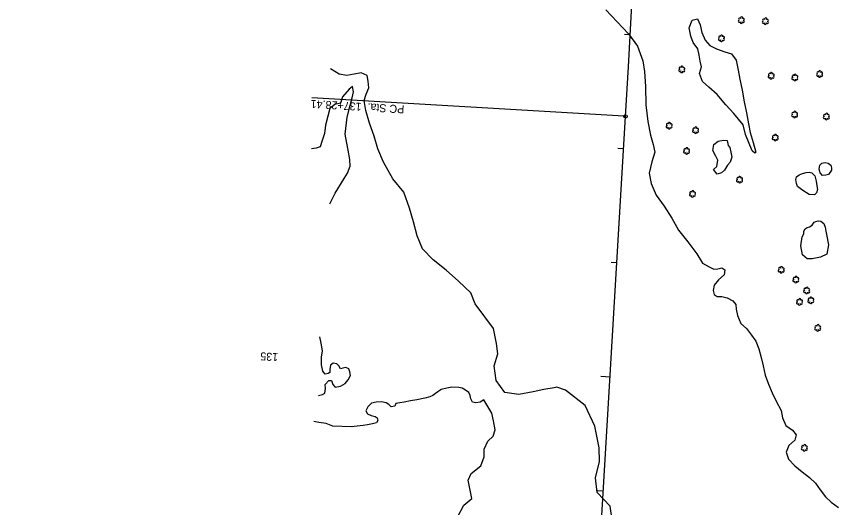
# Model space of a CAD drawing. Extents: x 3040896 to 3051146, y 687568 to 732976.
# Drawn here: x 3047629 to 3048342, y 701544 to 701973 of the extents above; entities that cross this region are included whole.
import ezdxf

# ---------------------------------------------------------------- set-up
doc = ezdxf.new("R2010")
doc.units = 0
for name, color, linetype in [('Default', 7, 'Continuous'), ('Exist Horizontal Alignment', 7, 'Continuous'), ('Exist Hydro Stream or Body of Water', 7, 'Continuous'), ('Exist Right of Way Line', 7, 'Continuous'), ('Exist Vegetation Hedge Row', 7, 'Continuous'), ('Exist Vegetation Shrub CELL', 7, 'Continuous'), ('Prop Horizontal Alignment', 7, 'Continuous'), ('Prop Horizontal Alignment Station Label', 7, 'Continuous'), ('Prop Horizontal Alignment Tick Label', 7, 'Continuous'), ('Prop Horizontal Alignment Tick Large', 7, 'Continuous'), ('Prop Horizontal Alignment Tick Small', 7, 'Continuous')]:
    doc.layers.add(name, color=color, linetype=linetype)

msp = doc.modelspace()

# ---------------------------------------------------------------- linework, layer by layer
at = {"layer": 'Default'}
msp.add_line((3047629.08, 692967.36), (3048162.11, 701885.71), dxfattribs=at)
msp.add_arc((3036183.49, 702601.64), 12000, 356.579619, 9.850505, dxfattribs=at)
at = {"layer": 'Exist Horizontal Alignment'}
msp.add_arc((3054012.09, 703857.21), 5780.56, 189.850505, 201.384431, dxfattribs=at)
at = {"layer": 'Exist Hydro Stream or Body of Water'}
for points in [[(3047903.5, 701809.29), (3047907.92, 701818.66), (3047916, 701831.33), (3047918.91, 701836.23), (3047921.19, 701842.23), (3047920.94, 701848.16), (3047919.39, 701856.12), (3047918.17, 701862.24), (3047916.63, 701870.17), (3047918.65, 701885.08), (3047921.12, 701895.31), (3047922.92, 701902.04), (3047924.09, 701907.32), (3047923.31, 701911.95), (3047920.36, 701909.68), (3047914.49, 701902.82), (3047912.64, 701897.39), (3047907.64, 701896.26), (3047903.23, 701892.78), (3047901.58, 701886.06), (3047899.55, 701877.98), (3047898.75, 701870.83), (3047896.68, 701864.62), (3047894.77, 701859.18), (3047891.3, 701858.01), (3047887.45, 701857.27)], [(3047893.56, 701641.73), (3047896.94, 701642.38), (3047898.99, 701643.62), (3047899.62, 701647.76), (3047899.28, 701651.16), (3047902.45, 701654.82), (3047904.84, 701654.84), (3047906.12, 701651.38), (3047908.13, 701648.88), (3047912.74, 701649.71), (3047916.65, 701652.01), (3047919.36, 701655.45), (3047921.33, 701659.14), (3047920.97, 701662.39), (3047919.98, 701665.05), (3047917.38, 701666.14), (3047914.71, 701665.54), (3047912.76, 701665.06), (3047911.3, 701667.53), (3047909.55, 701669.31), (3047906.13, 701669.82), (3047903.83, 701668.14), (3047903.35, 701664.27), (3047903.26, 701661.9), (3047901.93, 701660.91), (3047899.26, 701660.4), (3047897.2, 701663.01), (3047896.14, 701668.51), (3047896.19, 701675.11), (3047897.01, 701680.77), (3047895.85, 701687.37), (3047894.72, 701692.9)], [(3048009.97, 701648.83), (3048005.7, 701648), (3048000.61, 701646.89), (3047995.72, 701643.43), (3047993.52, 701641.69), (3047990.91, 701640.41), (3047986.52, 701639.33), (3047979.41, 701637.95), (3047974.02, 701636.91), (3047968.52, 701635.85), (3047964.56, 701635.1), (3047961.09, 701634.55), (3047960.3, 701632.38), (3047957.05, 701631.73), (3047954.88, 701633.71), (3047952.58, 701635.33), (3047948.44, 701636.09), (3047943.76, 701635.89), (3047939.69, 701635.07), (3047936.52, 701631.75), (3047934.87, 701628.11), (3047936.23, 701625.47), (3047939.48, 701624.09), (3047942.89, 701623.21), (3047944.87, 701622.05), (3047945.34, 701619.68), (3047944.1, 701617.73), (3047940.58, 701616.94), (3047936.36, 701616.12), (3047932.47, 701615.37), (3047921.88, 701614.25), (3047906.07, 701614.88), (3047900.19, 701617.09), (3047893.75, 701618.13), (3047889.32, 701619.04)], [(3048037.94, 701637.99), (3048035, 701635.88), (3048031.08, 701635.12), (3048028.03, 701635.85), (3048026.81, 701638.78), (3048026.17, 701641.68), (3048024.82, 701644.38), (3048022.17, 701646.4), (3048019.01, 701647.93), (3048016.31, 701648.66), (3048009.97, 701648.83)], [(3048014.92, 701535.37), (3048020.58, 701545.85), (3048027.53, 701551.67), (3048025.89, 701560.19), (3048024.43, 701567.71), (3048027.13, 701573.52), (3048035.51, 701580.11), (3048038.33, 701588.13), (3048038.29, 701594.83), (3048041.68, 701601.82), (3048046.19, 701606.18), (3048047.99, 701611.55), (3048046.47, 701619.38), (3048045.18, 701626.06), (3048037.94, 701637.99)]]:
    msp.add_lwpolyline(points, dxfattribs=at)
at = {"layer": 'Exist Right of Way Line'}
msp.add_arc((3054012.09, 703857.21), 5830.56, 189.850505, 201.384431, dxfattribs=at)
at = {"layer": 'Exist Vegetation Hedge Row'}
for points in [[(3048144.72, 701978.88), (3048164.73, 701957.81), (3048172.49, 701947.02), (3048177.05, 701934.26), (3048178.76, 701924.9), (3048179.53, 701911.96), (3048179.71, 701895.76), (3048181.53, 701881.29), (3048183.75, 701869.32), (3048186.07, 701861.23), (3048187.63, 701854.35), (3048185.05, 701846.04), (3048182.86, 701836.14), (3048184.38, 701827.13), (3048188.81, 701816.83), (3048195.86, 701807.25), (3048202.67, 701796.75), (3048208.3, 701786.37), (3048216.58, 701775.91), (3048224.43, 701765.59), (3048229.44, 701757.3)], [(3048266.97, 701869.83), (3048264.98, 701878.28), (3048256.83, 701888.14), (3048249.9, 701895.83), (3048242.21, 701904.79), (3048234.91, 701911.21), (3048229.27, 701916.39), (3048226.82, 701923.32), (3048228.36, 701929.2), (3048227.42, 701934.15), (3048226.41, 701939.36), (3048225.29, 701944.93), (3048221.09, 701950.45), (3048219.12, 701955.86), (3048217.71, 701963.21), (3048220.35, 701969.96), (3048224.97, 701970.94), (3048227.46, 701965.9), (3048228.77, 701959.16), (3048231.76, 701952.48), (3048235.77, 701947.84), (3048241.66, 701944.77), (3048248.96, 701942.13), (3048254.73, 701940.43), (3048258.88, 701934.85), (3048260.55, 701926.22), (3048262.11, 701918.2), (3048263.95, 701908.72), (3048265.91, 701898.61), (3048267.81, 701888.79), (3048269.64, 701879.35), (3048271.13, 701871.68), (3048273.79, 701862.77), (3048276.14, 701854.46), (3048275.11, 701853.56), (3048272.81, 701855.63), (3048266.97, 701869.83)], [(3048030.44, 701721.91), (3048026.58, 701731.4), (3048016.02, 701741.56), (3048005.18, 701751.26), (3047993.8, 701760.26), (3047984.37, 701769.87), (3047979.64, 701781.41), (3047976.5, 701793.39), (3047973.19, 701805.41), (3047968.14, 701819.51), (3047958.33, 701831.08), (3047950.39, 701845.57), (3047945.45, 701857.46), (3047942.01, 701868.53), (3047937.96, 701879.93), (3047934.97, 701891.03), (3047933.29, 701899.7), (3047935.13, 701905.07), (3047937.36, 701910.68), (3047936.99, 701916.66), (3047936.08, 701921.39), (3047930.65, 701923.88), (3047924.69, 701922.76), (3047918.3, 701921.52), (3047911.56, 701922.55), (3047904.05, 701927.19)], [(3048250.98, 701864.55), (3048251.79, 701860.33), (3048253.3, 701858.45), (3048254.06, 701854.55), (3048254.92, 701850.14), (3048253.6, 701845.85), (3048251.29, 701842.99), (3048248.67, 701838.8), (3048246.01, 701836.28), (3048242.34, 701835.36), (3048238.9, 701839.38), (3048241.88, 701841.92), (3048242.93, 701847.52), (3048240.95, 701851.09), (3048238.44, 701856), (3048239.19, 701861.11), (3048243.1, 701864.02), (3048247.65, 701864.9), (3048250.98, 701864.55)], [(3048339.68, 701834.86), (3048337.28, 701834.39), (3048334.37, 701833.99), (3048332.22, 701836.36), (3048331.36, 701839.49), (3048332, 701843.08), (3048333.66, 701844.91), (3048336.64, 701845.49), (3048339.29, 701844.73), (3048341.65, 701843.21), (3048342.29, 701840.63), (3048342.2, 701838.57), (3048339.68, 701834.86)], [(3048327.24, 701817.18), (3048322.79, 701817.54), (3048317.2, 701820.84), (3048312.46, 701824.33), (3048311.61, 701827.07), (3048310.91, 701830.67), (3048311.51, 701832.77), (3048313.93, 701834.5), (3048316.91, 701835.75), (3048319.95, 701836.61), (3048322.57, 701837.06), (3048325.1, 701836.34), (3048327.54, 701833.66), (3048328.7, 701829.22), (3048329.5, 701825.09), (3048330.11, 701821.86), (3048329.01, 701818.81), (3048327.24, 701817.18)], [(3048316.54, 701780.37), (3048317.97, 701782.93), (3048318.01, 701785.38), (3048319.32, 701787.49), (3048321, 701788.57), (3048322.93, 701789.21), (3048325.34, 701790.57), (3048327.19, 701793.17), (3048328.6, 701793.93), (3048330.44, 701794.29), (3048332.82, 701793.97), (3048335.65, 701792.08), (3048336.73, 701788.9), (3048337.38, 701785.51), (3048337.98, 701782.4)], [(3048337.98, 701782.4), (3048339.72, 701773.45), (3048338.23, 701765.26), (3048332.71, 701762.68), (3048325.33, 701761.25), (3048321.08, 701761.04), (3048316.9, 701764.66), (3048315.38, 701772.51), (3048316.54, 701780.37)], [(3048229.44, 701757.3), (3048235.23, 701754.04), (3048239.38, 701752.05), (3048242.79, 701752.52), (3048246.25, 701753.18), (3048248.9, 701751.45), (3048248.31, 701747.22), (3048243.23, 701742.84), (3048239.51, 701738.05), (3048238.75, 701733.46), (3048239.45, 701729.89), (3048242.18, 701728.17), (3048246.43, 701728.12), (3048250.99, 701726.96), (3048255.95, 701724.45), (3048258.5, 701721.26), (3048258.92, 701717.14), (3048259.95, 701711.51), (3048262.88, 701704.49), (3048267.91, 701700.13), (3048272.32, 701694.52), (3048276, 701689.02), (3048278.69, 701682.33), (3048280.79, 701674.9), (3048282.3, 701667.59), (3048284.1, 701659.51), (3048287.02, 701651.67), (3048290.22, 701644.1), (3048293.93, 701636.83), (3048298.09, 701628.52), (3048299.42, 701622.06), (3048302.14, 701615.33), (3048308.07, 701611.23), (3048311.38, 701607.26), (3048310.09, 701602.67), (3048305, 701597.97), (3048302.66, 701592.21), (3048304.73, 701585.97), (3048310.1, 701580.05), (3048316.44, 701574.92), (3048323.06, 701570.06), (3048328.36, 701565.06), (3048332.41, 701559.04), (3048336.99, 701553.15), (3048341.85, 701548.23), (3048348.3, 701543.74)], [(3048101.84, 701648.91), (3048099.48, 701648.45), (3048090.69, 701646.76), (3048081.14, 701644.8), (3048068.73, 701642.4), (3048056.54, 701644.19), (3048048.83, 701654.76), (3048047.05, 701667.62), (3048050.24, 701677.95), (3048049.29, 701687.1), (3048046.67, 701700.34), (3048030.44, 701721.91)], [(3048150.28, 701532.97), (3048148.74, 701544.89), (3048137.22, 701556.8), (3048135.78, 701569.61), (3048139.36, 701583.84), (3048138.86, 701596.02), (3048135.24, 701614.74), (3048126.85, 701633.03), (3048109.42, 701646.41), (3048101.84, 701648.91)]]:
    msp.add_lwpolyline(points, dxfattribs=at)
at = {"layer": 'Exist Vegetation Shrub CELL'}
for p, q in [((3048263.36, 701969.67), (3048263.36, 701969.67)), ((3048284.4, 701968.82), (3048284.4, 701968.82)), ((3048245.98, 701953.83), (3048245.98, 701953.83)), ((3048211.32, 701926.68), (3048211.32, 701926.68)), ((3048331.89, 701922.61), (3048331.89, 701922.61)), ((3048289.49, 701921.14), (3048289.49, 701921.14)), ((3048310.22, 701919.61), (3048310.22, 701919.61)), ((3048310.01, 701887.14), (3048310.01, 701887.14)), ((3048337.78, 701885.47), (3048337.78, 701885.47)), ((3048200.23, 701877.45), (3048200.23, 701877.45)), ((3048223.34, 701873.44), (3048223.34, 701873.44)), ((3048293.05, 701867.02), (3048293.05, 701867.02)), ((3048215.48, 701855.33), (3048215.48, 701855.33)), ((3048261.87, 701830.21), (3048261.87, 701830.21)), ((3048220.64, 701817.74), (3048220.64, 701817.74)), ((3048298.32, 701751.45), (3048298.32, 701751.45)), ((3048311.08, 701742.83), (3048311.08, 701742.83)), ((3048320.61, 701733.33), (3048320.61, 701733.33)), ((3048314.27, 701723.35), (3048314.27, 701723.35)), ((3048324.2, 701724.69), (3048324.2, 701724.69)), ((3048330.21, 701700.6), (3048330.21, 701700.6)), ((3048318.56, 701595.72), (3048318.56, 701595.72))]:
    msp.add_line(p, q, dxfattribs=at)
for centre, radius, start, end in [((3048261.87, 701970.8), 0.968, 35.89076, 245.42165), ((3048263.59, 701971.71), 0.99, 334.83907, 200.47174), ((3048284.63, 701970.86), 0.99, 334.83907, 200.47174), ((3048261.56, 701968.97), 0.955, 95.10992, 327.95341), ((3048263.23, 701967.99), 0.984, 151.27966, 21.38702), ((3048264.99, 701968.74), 0.937, 204.99133, 73.46012), ((3048265.03, 701970.54), 0.929, 284.45672, 126.08612), ((3048282.6, 701968.12), 0.955, 95.10992, 327.95341), ((3048282.92, 701969.95), 0.968, 35.89076, 245.42165), ((3048284.27, 701967.14), 0.984, 151.27966, 21.38702), ((3048286.04, 701967.89), 0.937, 204.99133, 73.46012), ((3048286.07, 701969.69), 0.929, 284.45672, 126.08612), ((3048244.18, 701953.12), 0.955, 95.10992, 327.95341), ((3048244.49, 701954.95), 0.968, 35.89076, 245.42165), ((3048245.85, 701952.14), 0.984, 151.27966, 21.38702), ((3048246.21, 701955.87), 0.99, 334.83907, 200.47174), ((3048247.61, 701952.9), 0.937, 204.99133, 73.46012), ((3048247.65, 701954.69), 0.929, 284.45672, 126.08612), ((3048211.55, 701928.72), 0.99, 334.83907, 200.47174), ((3048209.52, 701925.97), 0.955, 95.10992, 327.95341), ((3048209.84, 701927.8), 0.968, 35.89076, 245.42165), ((3048211.19, 701924.99), 0.984, 151.27966, 21.38702), ((3048212.96, 701925.75), 0.937, 204.99133, 73.46012), ((3048212.99, 701927.55), 0.929, 284.45672, 126.08612), ((3048288.01, 701922.26), 0.968, 35.89076, 245.42165), ((3048289.72, 701923.18), 0.99, 334.83907, 200.47174), ((3048291.17, 701922.01), 0.929, 284.45672, 126.08612), ((3048308.74, 701920.74), 0.968, 35.89076, 245.42165), ((3048310.45, 701921.65), 0.99, 334.83907, 200.47174), ((3048330.09, 701921.9), 0.955, 95.10992, 327.95341), ((3048330.41, 701923.73), 0.968, 35.89076, 245.42165), ((3048332.12, 701924.65), 0.99, 334.83907, 200.47174), ((3048333.53, 701921.68), 0.937, 204.99133, 73.46012), ((3048333.56, 701923.48), 0.929, 284.45672, 126.08612), ((3048287.69, 701920.43), 0.955, 95.10992, 327.95341), ((3048289.37, 701919.45), 0.984, 151.27966, 21.38702), ((3048291.13, 701920.21), 0.937, 204.99133, 73.46012), ((3048308.42, 701918.91), 0.955, 95.10992, 327.95341), ((3048310.09, 701917.93), 0.984, 151.27966, 21.38702), ((3048311.86, 701918.68), 0.937, 204.99133, 73.46012), ((3048311.89, 701920.48), 0.929, 284.45672, 126.08612), ((3048331.76, 701920.92), 0.984, 151.27966, 21.38702), ((3048308.21, 701886.43), 0.955, 95.10992, 327.95341), ((3048308.53, 701888.26), 0.968, 35.89076, 245.42165), ((3048310.24, 701889.18), 0.99, 334.83907, 200.47174), ((3048311.65, 701886.21), 0.937, 204.99133, 73.46012), ((3048311.69, 701888.01), 0.929, 284.45672, 126.08612), ((3048336.3, 701886.59), 0.968, 35.89076, 245.42165), ((3048338.01, 701887.51), 0.99, 334.83907, 200.47174), ((3048339.45, 701886.33), 0.929, 284.45672, 126.08612), ((3048198.75, 701878.58), 0.968, 35.89076, 245.42165), ((3048200.46, 701879.49), 0.99, 334.83907, 200.47174), ((3048201.9, 701878.32), 0.929, 284.45672, 126.08612), ((3048309.89, 701885.45), 0.984, 151.27966, 21.38702), ((3048335.98, 701884.76), 0.955, 95.10992, 327.95341), ((3048337.65, 701883.78), 0.984, 151.27966, 21.38702), ((3048339.42, 701884.54), 0.937, 204.99133, 73.46012), ((3048198.43, 701876.74), 0.955, 95.10992, 327.95341), ((3048200.1, 701875.76), 0.984, 151.27966, 21.38702), ((3048201.87, 701876.52), 0.937, 204.99133, 73.46012), ((3048221.54, 701872.74), 0.955, 95.10992, 327.95341), ((3048221.86, 701874.57), 0.968, 35.89076, 245.42165), ((3048223.21, 701871.76), 0.984, 151.27966, 21.38702), ((3048223.57, 701875.48), 0.99, 334.83907, 200.47174), ((3048224.98, 701872.51), 0.937, 204.99133, 73.46012), ((3048225.01, 701874.31), 0.929, 284.45672, 126.08612), ((3048291.25, 701866.31), 0.955, 95.10992, 327.95341), ((3048291.57, 701868.15), 0.968, 35.89076, 245.42165), ((3048292.93, 701865.33), 0.984, 151.27966, 21.38702), ((3048293.28, 701869.06), 0.99, 334.83907, 200.47174), ((3048294.69, 701866.09), 0.937, 204.99133, 73.46012), ((3048294.73, 701867.89), 0.929, 284.45672, 126.08612), ((3048215.71, 701857.37), 0.99, 334.83907, 200.47174), ((3048213.68, 701854.63), 0.955, 95.10992, 327.95341), ((3048214, 701856.46), 0.968, 35.89076, 245.42165), ((3048215.35, 701853.65), 0.984, 151.27966, 21.38702), ((3048217.12, 701854.4), 0.937, 204.99133, 73.46012), ((3048217.15, 701856.2), 0.929, 284.45672, 126.08612), ((3048260.07, 701829.51), 0.955, 95.10992, 327.95341), ((3048260.38, 701831.34), 0.968, 35.89076, 245.42165), ((3048261.74, 701828.53), 0.984, 151.27966, 21.38702), ((3048262.09, 701832.25), 0.99, 334.83907, 200.47174), ((3048263.5, 701829.28), 0.937, 204.99133, 73.46012), ((3048263.54, 701831.08), 0.929, 284.45672, 126.08612), ((3048218.84, 701817.04), 0.955, 95.10992, 327.95341), ((3048219.16, 701818.87), 0.968, 35.89076, 245.42165), ((3048220.51, 701816.06), 0.984, 151.27966, 21.38702), ((3048220.87, 701819.78), 0.99, 334.83907, 200.47174), ((3048222.28, 701816.81), 0.937, 204.99133, 73.46012), ((3048222.31, 701818.61), 0.929, 284.45672, 126.08612), ((3048296.52, 701750.75), 0.955, 95.10992, 327.95341), ((3048296.84, 701752.58), 0.968, 35.89076, 245.42165), ((3048298.55, 701753.49), 0.99, 334.83907, 200.47174), ((3048299.96, 701750.52), 0.937, 204.99133, 73.46012), ((3048299.99, 701752.32), 0.929, 284.45672, 126.08612), ((3048298.19, 701749.77), 0.984, 151.27966, 21.38702), ((3048309.6, 701743.95), 0.968, 35.89076, 245.42165), ((3048311.31, 701744.87), 0.99, 334.83907, 200.47174), ((3048312.75, 701743.69), 0.929, 284.45672, 126.08612), ((3048309.28, 701742.12), 0.955, 95.10992, 327.95341), ((3048310.95, 701741.14), 0.984, 151.27966, 21.38702), ((3048312.72, 701741.9), 0.937, 204.99133, 73.46012), ((3048320.84, 701735.37), 0.99, 334.83907, 200.47174), ((3048318.81, 701732.63), 0.955, 95.10992, 327.95341), ((3048319.13, 701734.46), 0.968, 35.89076, 245.42165), ((3048320.48, 701731.65), 0.984, 151.27966, 21.38702), ((3048322.25, 701732.4), 0.937, 204.99133, 73.46012), ((3048322.28, 701734.2), 0.929, 284.45672, 126.08612), ((3048312.47, 701722.64), 0.955, 95.10992, 327.95341), ((3048312.79, 701724.47), 0.968, 35.89076, 245.42165), ((3048314.14, 701721.66), 0.984, 151.27966, 21.38702), ((3048314.5, 701725.39), 0.99, 334.83907, 200.47174), ((3048315.91, 701722.42), 0.937, 204.99133, 73.46012), ((3048315.94, 701724.22), 0.929, 284.45672, 126.08612), ((3048322.4, 701723.99), 0.955, 95.10992, 327.95341), ((3048322.72, 701725.82), 0.968, 35.89076, 245.42165), ((3048324.07, 701723.01), 0.984, 151.27966, 21.38702), ((3048324.43, 701726.73), 0.99, 334.83907, 200.47174), ((3048325.84, 701723.76), 0.937, 204.99133, 73.46012), ((3048325.88, 701725.56), 0.929, 284.45672, 126.08612), ((3048328.41, 701699.9), 0.955, 95.10992, 327.95341), ((3048328.73, 701701.73), 0.968, 35.89076, 245.42165), ((3048330.44, 701702.64), 0.99, 334.83907, 200.47174), ((3048331.85, 701699.67), 0.937, 204.99133, 73.46012), ((3048331.88, 701701.47), 0.929, 284.45672, 126.08612), ((3048330.08, 701698.92), 0.984, 151.27966, 21.38702), ((3048316.76, 701595.02), 0.955, 95.10992, 327.95341), ((3048317.08, 701596.85), 0.968, 35.89076, 245.42165), ((3048318.43, 701594.04), 0.984, 151.27966, 21.38702), ((3048318.79, 701597.76), 0.99, 334.83907, 200.47174), ((3048320.2, 701594.79), 0.937, 204.99133, 73.46012), ((3048320.23, 701596.59), 0.929, 284.45672, 126.08612)]:
    msp.add_arc(centre, radius, start, end, dxfattribs=at)
at = {"layer": 'Prop Horizontal Alignment'}
msp.add_line((3047629.08, 692967.36), (3048162.11, 701885.71), dxfattribs=at)
msp.add_arc((3036183.49, 702601.64), 12000, 356.579619, 9.850505, dxfattribs=at)
at = {"layer": 'Prop Horizontal Alignment Station Label'}
msp.add_line((3048160.61, 701885.8), (3047887.6, 701902.11), dxfattribs=at)
msp.add_circle((3048162.11, 701885.71), 1.5, dxfattribs=at)
at = {"layer": 'Prop Horizontal Alignment Tick Large'}
msp.add_line((3048148.48, 701657.71), (3048140.5, 701658.18), dxfattribs=at)
at = {"layer": 'Prop Horizontal Alignment Tick Small'}
for p, q in [((3048166.17, 701957.18), (3048161.18, 701957.45)), ((3048160.42, 701857.35), (3048155.42, 701857.65)), ((3048154.45, 701757.53), (3048149.46, 701757.83)), ((3048142.52, 701557.89), (3048137.53, 701558.18))]:
    msp.add_line(p, q, dxfattribs=at)

# ---------------------------------------------------------------- texts
at = {"layer": 'Prop Horizontal Alignment Station Label'}
msp.add_text('PC Sta.  137+28.41', height=7, rotation=176.57962, dxfattribs=at).set_placement((3047968.68, 701895.26))
at = {"layer": 'Prop Horizontal Alignment Tick Label'}
msp.add_text('135', height=7, rotation=176.57962, dxfattribs=at).set_placement((3047858.35, 701678.55))

doc.saveas('drawing.dxf')
